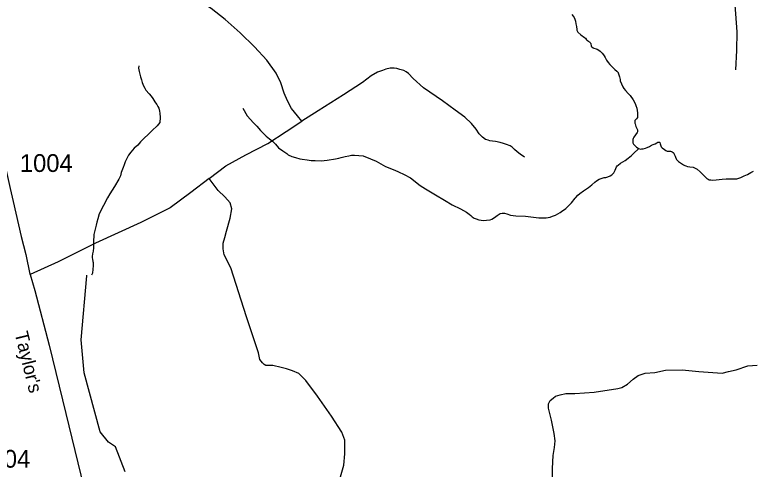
# Model space of a CAD drawing. Extents: x 2220236 to 2384410, y 720751 to 894131.
# Drawn here: x 2295173 to 2300357, y 864584 to 867783 of the extents above; entities that cross this region are included whole.
import ezdxf

# ---------------------------------------------------------------- set-up
doc = ezdxf.new("R2010")
doc.units = 0
for name, color, linetype in [('Exist Hydrographic Misc Water Feature', 7, 'Continuous'), ('Exist Road Non-System Type 51', 7, 'Continuous'), ('Exist Road Secondary Type 51 Attributed', 7, 'Continuous'), ('Exist Road Secondary Type 51 Label', 7, 'Continuous'), ('Exist Road Secondary Type 51 Number Label', 7, 'Continuous')]:
    doc.layers.add(name, color=color, linetype=linetype)

msp = doc.modelspace()

# ---------------------------------------------------------------- linework, layer by layer
at = {"layer": 'Exist Hydrographic Misc Water Feature'}
for points in [[(2299095, 867783.7), (2299103, 867773.3), (2299109.2, 867763.7), (2299114.9, 867751.7), (2299118.9, 867737.9), (2299122.8, 867720), (2299127, 867701.2), (2299127.6, 867695.6), (2299128.9, 867683.3), (2299129.4, 867675.1), (2299130.9, 867669.4), (2299136.9, 867659.8), (2299156.8, 867641.8), (2299182.9, 867624.1), (2299189, 867617.7), (2299197, 867607.2), (2299200.2, 867604.2), (2299204.1, 867601.1), (2299210.9, 867597.2), (2299217, 867593.5), (2299220.1, 867590.2), (2299223.3, 867587.1), (2299225.4, 867583), (2299227, 867579.9), (2299228.2, 867574.9), (2299228.9, 867567.5), (2299229.9, 867562.8), (2299233, 867559.5), (2299243.4, 867550.9), (2299248.9, 867547.9), (2299264.3, 867543.6), (2299273, 867539.9), (2299282.9, 867533.7), (2299293, 867526), (2299299, 867521.2), (2299306.9, 867513.3), (2299316.8, 867501.5), (2299321.3, 867494.3), (2299328.9, 867481.4), (2299338.4, 867463.8), (2299348.8, 867447.8), (2299361, 867433.5), (2299380.8, 867413.9), (2299396.9, 867397.4), (2299411, 867385.5), (2299418.9, 867377.7), (2299420.9, 867373.7), (2299428.9, 867345.2), (2299433, 867327.4), (2299435, 867317.7), (2299443, 867297.4), (2299452.9, 867275.6), (2299461, 867263.7), (2299471, 867249.3), (2299491, 867229.5), (2299504.9, 867213.7), (2299524.9, 867183.5), (2299538.9, 867159.5), (2299544.9, 867144.9), (2299550.9, 867125.4), (2299553, 867109.8), (2299554.9, 867091.9), (2299556.9, 867071.6), (2299555, 867060.7), (2299549, 867051.5), (2299539, 867041.2), (2299537.9, 867039.6), (2299537, 867035.4), (2299536.6, 867032.1), (2299537, 867027.2), (2299537.8, 867020.6), (2299539, 867015.8), (2299545.1, 866995.5), (2299551, 866983.5), (2299555, 866973.9), (2299556.7, 866966.5), (2299555.5, 866959.9)], [(2296046.1, 867423.2), (2296044.2, 867407.5), (2296048.2, 867383.1), (2296054.1, 867365.1), (2296058.1, 867345.7), (2296066.1, 867325.6), (2296070.2, 867305.1), (2296078.1, 867283.2), (2296088.1, 867267.3), (2296096.1, 867252.8), (2296118.2, 867227.5), (2296132.1, 867209.2), (2296144.2, 867193.3), (2296158.1, 867170.9), (2296164.2, 867162.9), (2296172.1, 867151), (2296180.1, 867137.4), (2296186.2, 867125.2), (2296192, 867105), (2296194.2, 867091.1), (2296196.1, 867059.2), (2296194.1, 867025.5), (2296176.1, 867000.9), (2296140.2, 866969.1), (2296112.1, 866940.9), (2296084, 866913.5), (2296058, 866889.5), (2296040, 866864.9), (2296014.1, 866843.2), (2295990.2, 866816.9), (2295974.1, 866795), (2295964.1, 866774.8), (2295950, 866747.2), (2295942, 866727), (2295936, 866708.8), (2295922, 866673), (2295917.6, 866649.8), (2295906, 866624.7), (2295875.9, 866573.5), (2295859.1, 866548.2), (2295842, 866522.9), (2295825.5, 866495), (2295797.3, 866440.6), (2295767.9, 866381.2), (2295757.9, 866347.1), (2295749.9, 866323), (2295745, 866302.2), (2295737.9, 866274.9), (2295729.9, 866235.1), (2295727.8, 866183.4), (2295726, 866141.3), (2295723.9, 866119.3), (2295720, 866100.9), (2295719.2, 866095.3), (2295717.8, 866085.4), (2295717.9, 866074.6), (2295719.9, 866059.1), (2295721.9, 866049.3), (2295723.4, 866043.6), (2295723.9, 866041.2), (2295723.7, 866015), (2295721.9, 865991.1), (2295719.9, 865963.2), (2295712.4, 865948.9)], [(2296778.2, 867124.9), (2296808.3, 867071.1), (2296852.3, 867022.9), (2296876.3, 866997.7), (2296902.3, 866969.1), (2296918.2, 866951), (2296942.3, 866928.9), (2296966.4, 866909.5), (2296986.2, 866893.1), (2297008.3, 866871), (2297030.3, 866847.3), (2297060.2, 866825.5), (2297088.3, 866805.3), (2297098.4, 866797.5), (2297122.3, 866785.5), (2297148.4, 866777.5), (2297178.4, 866769.5), (2297196.4, 866765.5), (2297230.3, 866761.1), (2297258.3, 866757.4), (2297288.3, 866756.9), (2297330.4, 866755.4), (2297372.5, 866759.5), (2297430.4, 866767.7), (2297454.3, 866773.7), (2297470.5, 866779.1), (2297498.5, 866785.3), (2297524.4, 866791.1), (2297542.3, 866793.7), (2297564.5, 866795.4), (2297594.4, 866793.2), (2297624.3, 866789.6), (2297676.4, 866769.6), (2297716.5, 866751.6), (2297748.5, 866733.1), (2297782.4, 866715.7), (2297848.5, 866689.6), (2297874.4, 866677.6), (2297912.6, 866659.4), (2297958.6, 866635.1), (2298026.4, 866581.2), (2298064.6, 866557.4), (2298134.6, 866515), (2298198.6, 866477.5), (2298250.5, 866445.2), (2298270.5, 866435.4), (2298290.7, 866427.2), (2298310.7, 866417.2), (2298331.2, 866405.9), (2298351.5, 866393.5), (2298370.7, 866379.5), (2298382.7, 866369.4), (2298391.8, 866361.5), (2298407.2, 866350.8), (2298420.7, 866345.5), (2298438.5, 866339.6), (2298454.6, 866337.1), (2298474.7, 866335.3), (2298493.1, 866336.1), (2298518.5, 866339.7), (2298530.6, 866343.4), (2298549.1, 866355.8), (2298568.7, 866369.6), (2298582.7, 866379.2), (2298590.6, 866383.7), (2298604.3, 866385.9), (2298620.7, 866385.7), (2298636.7, 866381.4), (2298662.6, 866373.4), (2298700.7, 866367.6), (2298766.8, 866365.5), (2298824.8, 866357.1), (2298860.7, 866353.8), (2298886.7, 866353.2), (2298912.7, 866353.3), (2298940.7, 866359.4), (2298956.7, 866365.1), (2298978.7, 866373.4), (2299012.8, 866391.2), (2299020.8, 866397.1), (2299050.7, 866419.8), (2299068.8, 866435.3), (2299090.9, 866459.2), (2299116.8, 866491.3), (2299122.9, 866497.4), (2299136.9, 866513.5), (2299150.8, 866525.5), (2299176.9, 866543), (2299190.8, 866553.6), (2299210.9, 866567.4), (2299234.9, 866585.6), (2299256.9, 866605.5), (2299266.8, 866613.3), (2299286.9, 866625.5), (2299300.9, 866631.1), (2299314.9, 866635.7), (2299320.9, 866637.5)], [(2299555.5, 866959.9), (2299553, 866953.2), (2299543.1, 866937.2), (2299530.9, 866921.9), (2299524.9, 866911.8), (2299523, 866905.1), (2299522.3, 866897.7), (2299522.4, 866889.5), (2299524.3, 866882.2), (2299528.9, 866871.8), (2299540.9, 866857.4), (2299549, 866851.4), (2299560.9, 866843.7), (2299564.2, 866842)], [(2299564.2, 866842), (2299578.9, 866837.8), (2299586.7, 866838.1), (2299596.9, 866839.3), (2299613.3, 866844), (2299624.9, 866847.9), (2299641.2, 866856.8), (2299654.9, 866863.9), (2299666.9, 866869.2), (2299681, 866875.6), (2299693, 866881.9), (2299699.2, 866885.3), (2299704, 866886.3), (2299709.2, 866886.6), (2299711, 866885.8), (2299712.9, 866883.5), (2299715.1, 866875.4), (2299717, 866867.3), (2299719.3, 866860.8), (2299723, 866853.5), (2299729, 866847.2), (2299745, 866833.8), (2299756.5, 866827.1), (2299764.2, 866823.2), (2299769.9, 866821.8), (2299788.9, 866821.8), (2299794.9, 866821.2), (2299801.2, 866818.1), (2299806.8, 866814.3), (2299811, 866809.5), (2299814.9, 866801.5), (2299820.9, 866787.7), (2299823, 866779.6), (2299827.1, 866769.1), (2299831.1, 866763.5), (2299844.4, 866751), (2299865.1, 866735.5), (2299879, 866727.1), (2299890.2, 866721.7), (2299897, 866718.6), (2299907.1, 866715.8), (2299925, 866713.3), (2299947, 866709.2), (2299963, 866703.3), (2299976.9, 866695.7), (2299997.3, 866676.9), (2300014.8, 866659.6), (2300027.1, 866647.7), (2300045, 866631.2), (2300053.7, 866625), (2300061, 866621.3), (2300071.1, 866619.9), (2300083.1, 866619.6), (2300109, 866621.4), (2300151.1, 866625.8), (2300181.2, 866627.8), (2300195, 866627.6), (2300207, 866627.3), (2300231, 866627.4), (2300255, 866627.4), (2300263.2, 866629.6), (2300283, 866637.8), (2300307.4, 866648.6), (2300329.2, 866659.3), (2300353.1, 866671.7), (2300373.4, 866682.5)], [(2299320.9, 866637.5), (2299332.9, 866637.2), (2299346.9, 866641.2), (2299363, 866649.3), (2299375.5, 866656.2), (2299388.9, 866670.7), (2299393.8, 866679.1), (2299399, 866689.2), (2299409, 866713.4), (2299412.9, 866719.3), (2299419.5, 866725.4), (2299437, 866737.5), (2299469, 866757.7), (2299490.9, 866773.4), (2299513, 866792.3), (2299533, 866811.3), (2299560.9, 866837.9), (2299564.2, 866842)], [(2295832.5, 864775.1), (2295773.4, 864848.1), (2295660.4, 865263.5), (2295641.3, 865495.9), (2295679.5, 865944.5)], [(2295679.5, 865944.5), (2295679.5, 865948.8)], [(2295950.4, 864566.7), (2295882.5, 864740.9), (2295832.5, 864775.1)]]:
    msp.add_lwpolyline(points, dxfattribs=at)
at = {"layer": 'Exist Road Non-System Type 51'}
for points in [[(2300248.3, 867394.9), (2300255.9, 867532.1), (2300258.4, 867661.7), (2300248.3, 867788.8), (2300240.6, 867880.3), (2300215.2, 867964.2), (2300189.8, 868012.5), (2300154.3, 868081.1), (2300128.9, 868187.8), (2300111.1, 868276.8), (2300106, 868342.8), (2300111.1, 868406.4), (2300131.4, 868480.1), (2300177.1, 868627.5), (2300200, 868703.7), (2300229.2, 868762.2), (2300257.2, 868815.6)], [(2297194.1, 867034), (2297162.3, 867072.1), (2297121.7, 867122.9), (2297093.7, 867176.3), (2297068.3, 867232.2), (2297045.5, 867303.4), (2297012.5, 867372), (2296946.4, 867463.5), (2296860.1, 867557.5), (2296758.5, 867656.6), (2296654.3, 867750.7), (2296555.3, 867826.9), (2296509.6, 867854.9)], [(2298761.6, 866780.4), (2298730.5, 866800.6), (2298708.5, 866817.1), (2298690.1, 866835.5), (2298673.6, 866852), (2298659, 866861.2), (2298635.1, 866870.3), (2298613.1, 866877.7), (2298589.3, 866883.2), (2298556.3, 866890.5), (2298536.1, 866894.2), (2298516, 866896), (2298505, 866899.7), (2298486.6, 866905.2), (2298464.6, 866921.7), (2298440.8, 866945.6), (2298420.6, 866976.7), (2298387.6, 867017.1), (2298341.8, 867061.1), (2298272.1, 867110.7), (2298184.1, 867176.7), (2298050.3, 867268.4), (2297977, 867334.5), (2297944, 867369.3), (2297927.5, 867382.2), (2297911, 867391.3), (2297883.5, 867398.7), (2297863.3, 867404.2), (2297843.1, 867407.9), (2297815.6, 867406), (2297784.5, 867400.5), (2297760.6, 867391.3), (2297725.8, 867378.5), (2297681.8, 867352.8), (2297619.5, 867307), (2297485.6, 867218.9), (2297307.8, 867107), (2297194.1, 867034)], [(2296540.7, 866629.9), (2296658.1, 866718.8), (2296800.4, 866797.6), (2296955.3, 866876.4), (2297082.3, 866960.3), (2297194.1, 867034)], [(2296540.7, 866629.9), (2296411.1, 866530.8), (2296266.4, 866424), (2296060.6, 866321.1), (2295740.6, 866176.2), (2295477.7, 866042.8), (2295280.8, 865954.3)], [(2297447.4, 864464.5), (2297489.3, 864613.2), (2297496.9, 864693.3), (2297496.9, 864788.6), (2297474.1, 864845.7), (2297401.7, 864956.3), (2297302.6, 865097.4), (2297222.6, 865207.9), (2297173.1, 865257.5), (2297127.4, 865276.5), (2297085.5, 865291.8), (2297047.4, 865299.4), (2296990.2, 865314.7), (2296959.7, 865314.7), (2296940.7, 865314.7), (2296929.3, 865322.3), (2296917.8, 865333.7), (2296898.8, 865356.6), (2296887.4, 865402.3), (2296803.5, 865657.8), (2296693.1, 866000.9), (2296647.3, 866092.4), (2296639.7, 866134.3), (2296639.7, 866176.2), (2296651.2, 866214.3), (2296662.6, 866260.1), (2296689.3, 866351.6), (2296700.7, 866416.4), (2296689.3, 866458.3), (2296651.2, 866500.3), (2296605.4, 866546), (2296540.7, 866629.9)], [(2298956.8, 864505.2), (2298958.5, 864588.2), (2298961.8, 864679.6), (2298971.7, 864736.1), (2298976.7, 864784.2), (2298970.1, 864835.7), (2298951.8, 864930.4), (2298930.2, 865013.4), (2298930.2, 865043.3), (2298941.9, 865066.6), (2298961.8, 865084.8), (2298980, 865098.1), (2299011.6, 865108.1), (2299051.4, 865116.4), (2299116.1, 865118), (2299252.2, 865126.3), (2299418.2, 865151.3), (2299446.4, 865159.6), (2299486.2, 865182.8), (2299524.4, 865217.7), (2299560.9, 865242.6), (2299610.7, 865260.9), (2299677.1, 865265.8), (2299753.5, 865280.8), (2299869.6, 865284.1), (2299987.5, 865272.5), (2300151.8, 865260.9), (2300196.6, 865270.8), (2300249.7, 865282.5), (2300332.7, 865310.7), (2300397.4, 865315.7)]]:
    msp.add_lwpolyline(points, dxfattribs=at)
at = {"layer": 'Exist Road Secondary Type 51 Attributed'}
msp.add_lwpolyline([(2294929.7, 867441.2), (2294975.1, 867291.1), (2295008.6, 867135.1), (2295046.1, 866979.1), (2295065.8, 866892.2), (2295085.6, 866795.4), (2295118.1, 866665.1), (2295139.9, 866560.4), (2295161.6, 866467.6), (2295218.8, 866222.7), (2295250.4, 866094.4), (2295280, 865958.1), (2295280.8, 865954.3), (2295314.5, 865841.6), (2295414.3, 865458.1), (2295532, 864976.6), (2295701.5, 864280.6)], dxfattribs=at)

# ---------------------------------------------------------------- texts
at = {"layer": 'Exist Road Secondary Type 51 Label'}
msp.add_text("Taylor's", height=95, rotation=283.8714, dxfattribs=at).set_placement((2295171.1, 865541.7))
at = {"layer": 'Exist Road Secondary Type 51 Number Label'}
for p in [(2295208.9, 866676.5), (2294910.1, 864594.7)]:
    msp.add_text('1004', height=125, dxfattribs=at).set_placement(p)

doc.saveas('drawing.dxf')
